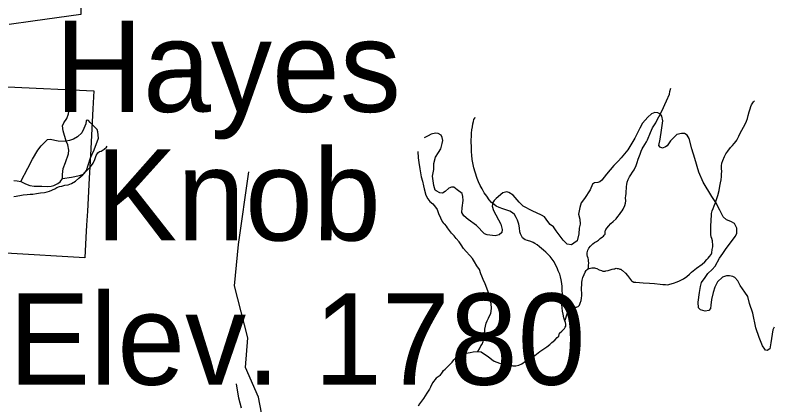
# Model space of a CAD drawing. Extents: x 1159738 to 1321356, y 736314 to 882035.
# Drawn here: x 1219753 to 1227066, y 835710 to 839468 of the extents above; entities that cross this region are included whole.
import ezdxf

# ---------------------------------------------------------------- set-up
doc = ezdxf.new("R2010")
doc.units = 0
for name, color, linetype in [('Exist Boundary Land Use Forest National US Forest Service', 7, 'Continuous'), ('Exist Geographical Mountain Summit Elevation Number Label', 7, 'Continuous'), ('Exist Geographical Mountain Summit Label', 7, 'Continuous'), ('Exist Hydrographic Creek Single Shore', 7, 'Continuous'), ('Exist Hydrographic Misc Water Feature', 7, 'Continuous'), ('Exist Road Non-System Type 51', 7, 'Continuous')]:
    doc.layers.add(name, color=color, linetype=linetype)

msp = doc.modelspace()

# ---------------------------------------------------------------- linework, layer by layer
at = {"layer": 'Exist Boundary Land Use Forest National US Forest Service'}
for points in [[(1222157.5, 839952.7), (1222158.6, 840045.4), (1221059.6, 840105.4), (1220674, 840131), (1220398.6, 840149.4), (1220396.5, 840045), (1220384.6, 839473.4), (1219924.4, 839409.3), (1219695.6, 839377.4)], [(1219679.6, 838776.4), (1220510.6, 838737.4), (1220501.6, 838563.4), (1220477.8, 838118.9), (1220471.6, 838005.7), (1220465.8, 837896.4), (1220448.9, 837579.1), (1220441.7, 837443.3), (1220435.7, 837322.7), (1220425.7, 837127.3), (1219663.7, 837173.3)]]:
    msp.add_lwpolyline(points, dxfattribs=at)
at = {"layer": 'Exist Hydrographic Creek Single Shore'}
msp.add_lwpolyline([(1222294.9, 831950.3), (1222263.8, 832026.5), (1222277.8, 832236.3), (1222070.8, 832624.4), (1221946.8, 832961.8), (1221907.8, 833064.3), (1221914.8, 833313.7), (1222050.7, 833718), (1222144.7, 833920.5), (1222181.8, 834256.9), (1222041.6, 834848), (1222048.8, 835201.7), (1222127.7, 835633.4), (1222098.7, 835785), (1221972.7, 836069.8), (1221996.7, 836355), (1221868.8, 836856.5), (1221904.7, 837256.2), (1222006.8, 837956.7)], dxfattribs=at)
at = {"layer": 'Exist Hydrographic Misc Water Feature'}
for points in [[(1225276.6, 837021.4), (1225279, 837037.4), (1225281.5, 837055.3), (1225282.1, 837075.3), (1225280.6, 837099.3), (1225278.9, 837111.4), (1225275.3, 837123.5), (1225271.6, 837139.6), (1225268.1, 837157.7), (1225268.6, 837175.7), (1225273.2, 837201.6), (1225281.8, 837219.4), (1225300.3, 837240.9), (1225320.9, 837262.4), (1225339.3, 837276), (1225355.6, 837285.5), (1225375.8, 837297.1), (1225392.3, 837312.6), (1225414.6, 837330), (1225424.9, 837337.8), (1225431.1, 837345.6), (1225439.4, 837355.4), (1225441.5, 837361.4), (1225441.7, 837365.3), (1225441.8, 837373.3), (1225439.9, 837377.4), (1225442.1, 837385.3), (1225442.3, 837391.4), (1225448.6, 837399.2), (1225473.4, 837432.6), (1225496, 837458), (1225518.5, 837477.5), (1225545.2, 837502.8), (1225563.9, 837526.4), (1225580.3, 837543.9), (1225592.8, 837563.6), (1225605.3, 837579.3), (1225615.7, 837597.1), (1225630.5, 837630.7), (1225637.1, 837654.6), (1225639.8, 837676.5), (1225636.5, 837704.6), (1225639.1, 837726.5), (1225641.5, 837746.5), (1225644.3, 837772.4), (1225644.8, 837792.4), (1225645.4, 837816.4), (1225647.9, 837834.4), (1225652.4, 837858.2), (1225661.1, 837884.1), (1225673.8, 837907.8), (1225688.3, 837929.4), (1225702.9, 837953.1), (1225719.5, 837976.6), (1225740.7, 838018.1), (1225749.4, 838047.9), (1225760.1, 838077.6), (1225779.5, 838127.2), (1225788.2, 838157), (1225798.8, 838178.7), (1225823.9, 838222.1), (1225838.7, 838247.7), (1225847.2, 838265.5), (1225878.9, 838336.8), (1225898.1, 838382.3), (1225927.4, 838429.6), (1225946.2, 838465.1), (1225958.9, 838488.8), (1225990.5, 838548), (1226003.2, 838577.7), (1226016, 838605.4), (1226032.9, 838641), (1226060.6, 838706.3), (1226065.3, 838730.2), (1226072.1, 838764.1)], [(1226668.1, 838210.3), (1226684.8, 838229.9), (1226703.4, 838253.4), (1226709.6, 838263.3), (1226728.5, 838300.8), (1226743.3, 838328.4), (1226758, 838358.2), (1226772.9, 838387.8), (1226789.5, 838415.3), (1226802.4, 838445), (1226813, 838472.8), (1226819.7, 838500.6), (1226828.8, 838536.4), (1226837.4, 838564.2), (1226844, 838586), (1226852.6, 838603.8), (1226862.9, 838621.6), (1226871.1, 838631.4), (1226879.4, 838641.1)], [(1225052.3, 836518.5), (1225042.3, 836549.1), (1225035.2, 836583.3), (1225029.9, 836613.5), (1225023.7, 836677.7), (1225027.3, 836741.7), (1225028.2, 836777.7), (1225027.2, 836815.7), (1225026.1, 836849.7), (1225022.8, 836879.8), (1225015.7, 836914), (1225010.6, 836944.2), (1225003, 836968.4), (1224987.9, 837000.9), (1224976.6, 837031.2), (1224963.4, 837059.5), (1224948.1, 837087.9), (1224928.8, 837114.4), (1224909.4, 837138.9), (1224886.1, 837165.5), (1224868.5, 837182), (1224845, 837202.7), (1224827.4, 837219.1), (1224807.8, 837233.6), (1224784.3, 837252.2), (1224762.6, 837264.8), (1224746.8, 837275.2), (1224723, 837283.8), (1224691.3, 837294.7), (1224669.4, 837301.2), (1224655.6, 837309.6), (1224644, 837321.9), (1224634.4, 837340.2), (1224624.9, 837358.4), (1224619.4, 837378.6), (1224614.4, 837416.7), (1224609.3, 837452.9), (1224596.3, 837489.3), (1224583, 837517.6), (1224565.6, 837544.1), (1224546, 837560.6), (1224520.5, 837577.3), (1224492.7, 837588), (1224455, 837601), (1224419.3, 837611.9), (1224389.7, 837626.7), (1224370, 837641.2), (1224344.5, 837661.9), (1224323.1, 837688.4), (1224300, 837721.1), (1224274.8, 837755.7), (1224253.8, 837794.3), (1224234.7, 837824.8), (1224219.5, 837859.3), (1224206.4, 837893.6), (1224186, 837954.2), (1224175, 837994.4), (1224167.9, 838028.7), (1224157, 838075), (1224154.1, 838117.1), (1224152.9, 838149.1), (1224151.6, 838175.2), (1224150, 838267.3), (1224150.8, 838295.3), (1224151.6, 838331.3), (1224156.5, 838363.2), (1224161.2, 838391.1), (1224163.9, 838419.1), (1224170.5, 838442.9), (1224175, 838460.7), (1224183.4, 838474.6), (1224187.6, 838484.4)], [(1219741.7, 837718.2), (1219763.8, 837721.7), (1219777.8, 837725.3), (1219797.9, 837728.7), (1219830.1, 837733.8), (1219870.2, 837736.8), (1219898.3, 837740), (1219924.5, 837741.4), (1219958.6, 837746.4), (1219998.8, 837753.4), (1220036.9, 837758.3), (1220061, 837763.7), (1220083.3, 837769), (1220136, 837793.7), (1220154.3, 837805.1), (1220180.6, 837814.4), (1220202.7, 837819.8), (1220230.9, 837827.1), (1220263.1, 837832.2), (1220295.4, 837845.3), (1220336.1, 837868.3), (1220366.9, 837895.5), (1220403.8, 837928.5), (1220442.9, 837969.5), (1220477.9, 838004.5), (1220504.9, 838039.8), (1220522, 838077.4), (1220533, 838115.1), (1220549.6, 838138.7), (1220566, 838152.2), (1220582.1, 838157.8), (1220610.6, 838175), (1220633.2, 838194.5), (1220641.4, 838204.2)], [(1225276.6, 837021.4), (1225286.8, 837025.2), (1225298.9, 837028.9), (1225310.9, 837030.6), (1225324.9, 837032.2), (1225336.9, 837029.9), (1225348.9, 837027.5), (1225358.7, 837023.3), (1225382.5, 837012.7), (1225404.3, 837004.1), (1225418.1, 836999.7), (1225426.1, 836999.5), (1225434.2, 836999.3), (1225440.2, 836999.2), (1225448.3, 837001), (1225468.5, 837006.4), (1225488.5, 837011.9), (1225506.7, 837017.5), (1225522.8, 837021.1), (1225532.7, 837022.8), (1225546.9, 837026.4), (1225554.9, 837026.2), (1225564.9, 837024), (1225574.8, 837021.7), (1225582.8, 837019.5), (1225590.8, 837017.3), (1225596.6, 837013.2), (1225602.6, 837009), (1225608.4, 837004.9), (1225637.8, 836978.1), (1225657.2, 836955.6), (1225676.6, 836931), (1225696, 836906.5), (1225701.8, 836900.3), (1225707.7, 836898.2), (1225713.7, 836894), (1225719.6, 836893.9), (1225731.5, 836891.6), (1225737.6, 836891.4), (1225771.5, 836888.6), (1225807.5, 836887.6), (1225869.5, 836884), (1225915.5, 836878.9), (1225971.3, 836873.4), (1225997.3, 836870.7), (1226021.3, 836870.1), (1226045.2, 836867.5), (1226065.5, 836875), (1226099.5, 836882.1), (1226133.9, 836895.2), (1226158.1, 836904.6), (1226194.7, 836923.7), (1226229.4, 836948.8), (1226253.9, 836970.2), (1226272.5, 836987.7), (1226288.8, 837001.3), (1226321.5, 837026.5), (1226374.6, 837067.1), (1226401.1, 837088.4), (1226419.7, 837110), (1226434, 837125.6), (1226446.4, 837139.3), (1226461, 837160.9), (1226467.5, 837174.8), (1226472.2, 837206.7), (1226476.9, 837234.6), (1226477.7, 837260.6), (1226476.1, 837278.7), (1226474.4, 837292.7), (1226468.9, 837312.9), (1226463.5, 837329), (1226459.9, 837351.1), (1226458.8, 837383.2), (1226459.4, 837411.2), (1226460.3, 837441.2), (1226463.2, 837477.1), (1226463.9, 837505.1), (1226464.4, 837527.1), (1226467.2, 837555.1), (1226471.9, 837581), (1226480.5, 837604.7), (1226491, 837628.5), (1226499.7, 837652.3), (1226525.8, 837729.7), (1226538.9, 837777.4), (1226546, 837817.2), (1226552.9, 837851.1), (1226559.6, 837878.9), (1226562.4, 837910.9), (1226563, 837932.9), (1226563.7, 837964.9), (1226562.4, 837986.9), (1226563.1, 838014.9), (1226565.8, 838038.9), (1226574.4, 838064.6), (1226589.4, 838104.3), (1226604.1, 838131.9), (1226622.8, 838157.5), (1226649.7, 838190.8), (1226668.1, 838210.3)], [(1223636.1, 838153.2), (1223638.5, 838091.1), (1223645.2, 838046.9), (1223653.6, 837986.6), (1223660.6, 837946.4), (1223667.5, 837908.1), (1223678.3, 837865.8), (1223689.2, 837821.5), (1223694.4, 837793.3), (1223712.9, 837731.3), (1223730.1, 837695.2), (1223751.7, 837671.1), (1223779.2, 837646.8), (1223793, 837632.6), (1223804.7, 837616.6), (1223820.1, 837592.5), (1223835.2, 837554.6), (1223854.3, 837512.4), (1223869.5, 837478), (1223879.1, 837463.7), (1223888.8, 837455.5)], [(1224213.4, 836224.3), (1224228, 836249.9), (1224240.8, 836277.6), (1224253.3, 836295.3), (1224263.9, 836319), (1224266.5, 836345), (1224275.6, 836384.8), (1224280.4, 836418.7), (1224281, 836440.7), (1224285.8, 836468.6), (1224292.4, 836496.4), (1224303, 836520.2), (1224315.8, 836545.9), (1224326.3, 836567.6), (1224336.9, 836591.3), (1224341.5, 836613.2), (1224346.3, 836641.2), (1224343.2, 836683.2), (1224336.3, 836719.5), (1224329.2, 836757.7), (1224314.3, 836800), (1224299.2, 836836.5), (1224282.2, 836876.9), (1224263.3, 836917.5), (1224252.2, 836949.8), (1224240.6, 836972.1), (1224227.8, 837014.4), (1224202.7, 837051.1), (1224179.6, 837087.7), (1224160.4, 837120.2), (1224135.1, 837148.9), (1224102.1, 837187.8), (1224074.9, 837216.5), (1224051.7, 837253.2), (1224032.5, 837281.7), (1224005.4, 837314.3), (1223984, 837340.9), (1223960.6, 837365.6), (1223941.2, 837392.1), (1223919.9, 837416.7), (1223910.4, 837432.9), (1223894.8, 837451.3), (1223888.8, 837455.5)], [(1225052.3, 836518.5), (1225055.8, 836526.8), (1225062.2, 836546.6), (1225066.8, 836566.5), (1225073.3, 836586.4), (1225081.9, 836608.1), (1225088.3, 836624), (1225102.5, 836635.6), (1225116.8, 836645.3), (1225131, 836650.9), (1225149.1, 836652.4), (1225163, 836652.1), (1225171, 836653.9), (1225179.1, 836657.7), (1225187.4, 836663.5), (1225193.6, 836671.3), (1225200, 836689.2), (1225208.8, 836717), (1225213.3, 836736.9), (1225215.9, 836762.8), (1225214.7, 836790.8), (1225213.3, 836816.9), (1225213.9, 836838.9), (1225214.7, 836866.9), (1225217.2, 836888.9), (1225219.8, 836912.8), (1225226.5, 836938.7), (1225237.2, 836966.4), (1225247.8, 836988.1), (1225258.2, 837003.8), (1225268.4, 837013.6), (1225276.6, 837021.4)], [(1224213.4, 836224.3), (1224245.3, 836219.5), (1224276.8, 836198.7), (1224302.4, 836181.9), (1224329.9, 836163.2), (1224349.5, 836146.7), (1224369.1, 836130.2), (1224422.7, 836110.8), (1224454.4, 836104), (1224492.3, 836099), (1224530.1, 836092), (1224552.1, 836085.5), (1224578, 836084.8), (1224608.3, 836092), (1224636.6, 836105.3), (1224673.3, 836130.3), (1224707.9, 836153.5), (1224762.7, 836184.1), (1224811.8, 836222.9), (1224840.3, 836244.2), (1224877.1, 836269.2), (1224907.6, 836292.4), (1224926.1, 836309.9), (1224954.7, 836333.2), (1224977.5, 836358.6), (1224993.7, 836372.3), (1225000.4, 836400.1), (1225023.1, 836421.5), (1225041.4, 836439.1), (1225049.6, 836444.9), (1225054, 836458.8), (1225060.3, 836468.6), (1225062.7, 836486.5), (1225057.1, 836504.7), (1225052.3, 836518.5)], [(1223849.2, 835991.5), (1223872, 836025), (1223882.4, 836040.7), (1223898.8, 836054.3), (1223923.4, 836079.7), (1223946, 836101.1), (1223964.7, 836122.6), (1223981.1, 836142.2), (1223997.5, 836159.8), (1224015.9, 836173.3), (1224032.3, 836184.9), (1224062.6, 836200.1), (1224139, 836214.2), (1224169.2, 836221.4), (1224213.4, 836224.3)], [(1223849.2, 835991.5), (1223812.6, 835966.2), (1223800, 835952.1), (1223787.6, 835937.8), (1223777.3, 835921.4), (1223756.2, 835879.2), (1223745.8, 835862.2), (1223720.8, 835823.3), (1223689.6, 835771.6), (1223668.9, 835746.1), (1223652.3, 835721), (1223637.6, 835696.2)]]:
    msp.add_lwpolyline(points, dxfattribs=at)
at = {"layer": 'Exist Road Non-System Type 51'}
for points in [[(1220244.5, 838252.8), (1220216.2, 838351), (1220208.6, 838402), (1220223.7, 838428.4), (1220250.1, 838471.9), (1220267.1, 838517.2), (1220274.7, 838556.9), (1220274.7, 838587.1), (1220244.5, 838700.4)], [(1227070, 836457.2), (1227058.1, 836432.1), (1227050.7, 836392), (1227038.9, 836306.1), (1227027.4, 836250.7), (1227003.7, 836233), (1226987.4, 836237.4), (1226978.6, 836247.8), (1226957.8, 836277.4), (1226926.7, 836358.9), (1226894.2, 836452.3), (1226864.5, 836593.1), (1226832, 836687.9), (1226814.8, 836753.4), (1226788.2, 836796.4), (1226740.8, 836861.6), (1226720.1, 836906.1), (1226691.9, 836937.2), (1226669.7, 836949), (1226638.6, 836955), (1226609, 836955), (1226570.5, 836940.1), (1226523.1, 836897.2), (1226497.9, 836845.3), (1226483.1, 836792), (1226465.4, 836725.3), (1226459.4, 836670.4), (1226456.6, 836639.9), (1226440.3, 836619.1), (1226403.3, 836614.7), (1226358.9, 836625), (1226339.6, 836644.3), (1226338.1, 836699.1), (1226351.5, 836794), (1226360.3, 836850.3), (1226370.7, 836888.8), (1226403.3, 836939.2), (1226431.4, 836977.7), (1226471.4, 837016.3), (1226502.5, 837047.4), (1226542.5, 837122.9), (1226573.6, 837170.4), (1226606.2, 837216.3), (1226697.7, 837336.6), (1226709.6, 837364.7), (1226711.1, 837412.2), (1226685.9, 837458.1), (1226651.8, 837477.4), (1226611.8, 837495.2), (1226577.8, 837523.3), (1226545.2, 837588.5), (1226508.2, 837659.6), (1226469.7, 837718.9), (1226383.8, 837858.2), (1226344.4, 837953.6), (1226305.9, 838085.5), (1226276.2, 838178.8), (1226251.1, 838278.1), (1226230.3, 838310.7), (1226205.2, 838325.5), (1226177, 838327), (1226132.6, 838316.7), (1226107.4, 838295.9), (1226070.4, 838254.4), (1226037.8, 838208.5), (1226023, 838198.1), (1225991.9, 838186.3), (1225969.7, 838195.1), (1225957.9, 838210), (1225969.7, 838270.7), (1225983, 838359.6), (1225994.9, 838450), (1225987.5, 838493), (1225972.7, 838513.7), (1225947.5, 838525.6), (1225917.9, 838528.6), (1225886.8, 838516.7), (1225852.7, 838484.1), (1225799.4, 838424.8), (1225775.7, 838377.4), (1225726.8, 838281.1), (1225658.7, 838168.5), (1225595, 838091.4), (1225568.4, 838063.3), (1225525.4, 838018.8), (1225452.9, 837935.8), (1225408.5, 837878), (1225389.2, 837860.2), (1225368.5, 837854.3)], [(1220210.5, 837893.9), (1220297.3, 837905.2), (1220372.8, 837922.2), (1220412.4, 837933.6), (1220440.8, 837969.5), (1220457.7, 838022.3), (1220480.4, 838092.2), (1220514.4, 838169.7), (1220555.9, 838283), (1220550.2, 838341.5), (1220544.6, 838364.2), (1220516.3, 838392.5), (1220474.7, 838432.2), (1220459.6, 838453), (1220446.4, 838454.9), (1220438.9, 838447.3), (1220435.1, 838419), (1220416.2, 838375.5), (1220397.3, 838334), (1220353.9, 838294.3), (1220314.3, 838271.7), (1220276.6, 838258.4), (1220244.5, 838252.8)], [(1225368.5, 837854.3), (1225338.9, 837849.9), (1225319.6, 837836.5), (1225294.4, 837784.7), (1225241.1, 837698.7), (1225209.3, 837656.4), (1225197.5, 837613.4), (1225184.2, 837548.2), (1225196, 837499.3), (1225200.5, 837453.4), (1225190.1, 837414.9), (1225185.6, 837360), (1225170.8, 837291.9), (1225139.7, 837269.6), (1225114.6, 837253.3), (1225074.6, 837257.8), (1225034.6, 837296.3), (1224968, 837386.7), (1224941.3, 837425.2), (1224911.7, 837448.9), (1224886.5, 837477.1), (1224855.4, 837521.6), (1224825.8, 837539.3), (1224737, 837579.4), (1224649.6, 837626.8), (1224611.1, 837663.8), (1224554.8, 837730.5), (1224511.9, 837758.7), (1224491.1, 837763.1), (1224455.6, 837754.2), (1224390.4, 837699.4), (1224370.3, 837680.3), (1224356.9, 837662.5), (1224352.5, 837625.5), (1224364.3, 837582.5), (1224433.9, 837452.1), (1224448.7, 837401.7), (1224444.3, 837370.6), (1224417.6, 837349.8), (1224379.1, 837339.5), (1224302.1, 837348.4), (1224278.4, 837358.7), (1224201.4, 837438.8), (1224121.5, 837498), (1224078.5, 837533.6), (1224059.3, 837563.2), (1224060.8, 837609.2), (1224071.1, 837681.8), (1224069.6, 837720.3), (1224060.8, 837747), (1224013.4, 837782.5), (1223980.8, 837807.7), (1223959.3, 837808.6), (1223932.7, 837798.2), (1223897.1, 837768.6), (1223872, 837752.3), (1223845.3, 837755.2), (1223811.3, 837773), (1223800.9, 837778.9), (1223787.6, 837826.4), (1223775.7, 837915.3), (1223789, 837979), (1223787.6, 838038.3), (1223803.8, 838097.5), (1223834.9, 838143.5), (1223855.7, 838179.1), (1223870.5, 838229.4), (1223876.4, 838257.6), (1223870.5, 838288.7), (1223860.1, 838309.5), (1223830.5, 838327.2), (1223803.8, 838330.2), (1223762.4, 838319.8), (1223732.8, 838305), (1223694.3, 838285.7)], [(1219806.3, 837864.3), (1219875.3, 837992.6), (1219921.1, 838077.7), (1219971.3, 838167.1), (1220002.9, 838207.5), (1220065.2, 838269.8), (1220091.6, 838271.7), (1220167.1, 838254.7), (1220244.5, 838252.8)], [(1220210.5, 837893.9), (1220208.6, 837931.7), (1220214.3, 837988.3), (1220236.9, 838046.9), (1220267.1, 838130), (1220269, 838165.9), (1220259.6, 838216.9), (1220244.5, 838252.8)], [(1220011.2, 837819.5), (1220063.3, 837814.6), (1220099.1, 837818.4), (1220125.6, 837825.9), (1220165.2, 837842.9), (1220187.8, 837861.8), (1220210.5, 837893.9)], [(1219739.9, 837873), (1219772.6, 837870.8), (1219806.3, 837864.3), (1219854.3, 837842.5), (1219893.5, 837823.9), (1219936, 837817.4), (1219980.7, 837818.5), (1220011.2, 837819.5)], [(1221936.1, 835678.2), (1221908.1, 835772.5), (1221885.2, 835912.6)]]:
    msp.add_lwpolyline(points, dxfattribs=at)

# ---------------------------------------------------------------- texts
at = {"layer": 'Exist Geographical Mountain Summit Elevation Number Label'}
msp.add_text('Elev. 1780', height=880, dxfattribs=at).set_placement((1219690.6, 835903.5))
at = {"layer": 'Exist Geographical Mountain Summit Label'}
for s, p in [('Hayes ', (1220135.8, 838535)), ('Knob', (1220529.8, 837294.8))]:
    msp.add_text(s, height=880, dxfattribs=at).set_placement(p)

doc.saveas('drawing.dxf')
